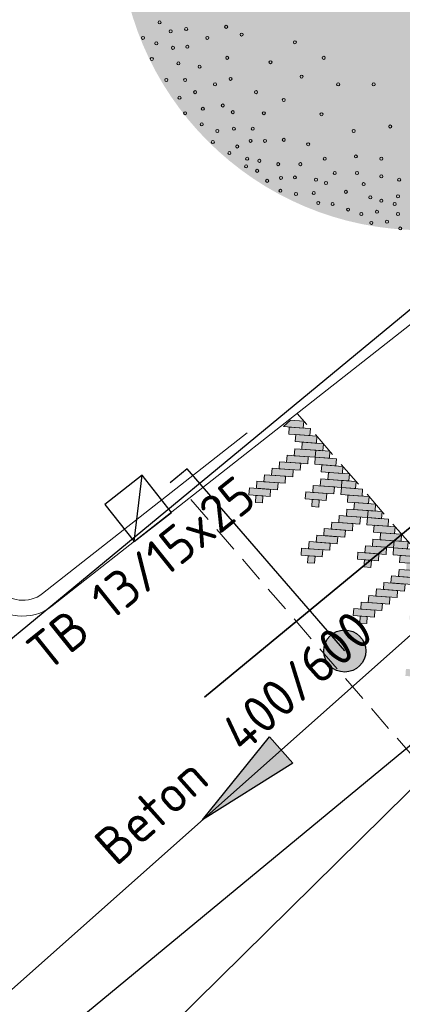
# Model space of a CAD drawing. Header units: metres. Extents: x 92403 to 95147, y 464428 to 465602.
# Tile 500 of 568: x 93333.56 to 93337.19, y 465165.87 to 465175.23. Entities that reach past the tile are written whole.
import ezdxf
from ezdxf.enums import TextEntityAlignment as Align

# ---------------------------------------------------------------- set-up
doc = ezdxf.new("R2010")
doc.units = ezdxf.units.M
for name, pattern in [('DASHED2', [0.375, 0.25, -0.125]), ('RI-DRAINAGE', [19.2, 6, -1.8, 1.8, -1.8, 2.4, -1.8, 1.8, -1.8]), ('RI-HWA', [7.4, 5, -2.4]), ('RI-HWA_KOLKAANSLUITING', [4.3, 2.5, -1.8]), ('VH-TROTTOIRBAND', [15, 5, -2, 2, -2, 2, -2])]:
    doc.linetypes.add(name, pattern=pattern)
doc.layers.get('0').update_dxf_attribs({"linetype": 'CONTINUOUS'})
for name, color, linetype, lineweight, true_color in [('N-OI-RI-DRAINAGE_DRAIN_PVC-G', 7, 'RI-DRAINAGE', 18, 0x00ff04), ('N-OI-RI-HWA_TRANSPORTLEIDING-G', 7, 'RI-HWA', 35, 0x007bff), ('N-RO-GR-BOOM-V', 7, 'CONTINUOUS', 18, 0x002600)]:
    doc.layers.add(name, color=color, linetype=linetype, lineweight=lineweight, true_color=true_color)
doc.layers.add('N-RO-GR-BOOM-S', color=7, linetype='CONTINUOUS', lineweight=9, true_color=0x005700, transparency=0.3)
for name, color, linetype, lineweight in [('N-RO-VH-DREMPEL_BESTRAAT-G', 7, 'DASHED2', 9), ('N-RO-VW-MARKERING-G', 7, 'CONTINUOUS', 9), ('N-WE-GW-ONTGRAVING-V', 2, 'CONTINUOUS', 30), ('N-WE-RI-HWA_HULPSTUK-S', 150, 'CONTINUOUS', 25), ('N-WE-RI-HWA_KOLK_STRAATKOLK-S', 150, 'CONTINUOUS', 25), ('N-WE-RI-HWA_KOLK_TROTTOIRKOLK-S', 150, 'CONTINUOUS', 25), ('N-WE-RI-HWA_KOLKAANSLUITING-G', 150, 'RI-HWA_KOLKAANSLUITING', 25), ('N-WE-VH-KANTOPSLUITING_TROTTOIRBAND-G', 7, 'VH-TROTTOIRBAND', 35), ('N-WE-VH-KANTOPSLUITING_TROTTOIRBAND_130 150-T18', 10, 'CONTINUOUS', 18), ('N-WE-VH-KANTOPSLUITING_VOORKANTBAND-G', 50, 'CONTINUOUS', 35), ('V-WE-RI-GWA_STROOMRICHTING-S', 30, 'CONTINUOUS', 25), ('V-WE-RI-VOLSCHUIMEN-G', 130, 'CONTINUOUS-V', 35), ('X-XX-AL-RMB - profiel', 7, 'CONTINUOUS', 9)]:
    doc.layers.add(name, color=color, linetype=linetype, lineweight=lineweight)
doc.styles.add('NLCS-ISO', font='NLCS-ISO.ttf')
doc.styles.add('NLCS-ISO-M200-T18', font='NLCS-ISO.ttf', dxfattribs={"height": 0.36})
doc.linetypes.add('CONTINUOUS-V', pattern='A,3.5,[24,NLCS.SHX,S=0.5,R=0,X=0,Y=0],3.5', length=7)

# ---------------------------------------------------------------- blocks, each defined once
blk = doc.blocks.new('drempel markering breed')
at = {"layer": 'X-XX-AL-RMB - profiel', "linetype": 'Continuous', "true_color": 0xffffff}
h = blk.add_hatch(color=7, dxfattribs=at)
h.dxf.hatch_style = 1
h.paths.add_polyline_path([(-1.2799, 2.7158), (-1.213, 2.7109), (-1.218, 2.6439), (-1.2848, 2.6488)])
h.paths.add_polyline_path([(-1.4282, 2.5249), (-1.4233, 2.5917), (-1.2226, 2.577), (-1.2275, 2.5102)])
h.paths.add_polyline_path([(-1.5, 2.4629), (-1.4951, 2.5298), (-1.2945, 2.5151), (-1.2994, 2.4482)])
h.paths.add_polyline_path([(-1.5718, 2.4009), (-1.5669, 2.4678), (-1.3663, 2.4531), (-1.3712, 2.3862)])
h.paths.add_polyline_path([(-1.6437, 2.339), (-1.6388, 2.4058), (-1.4381, 2.3911), (-1.443, 2.3243)])
h.paths.add_polyline_path([(-1.3566, 2.5868), (-1.3517, 2.6537), (-1.1511, 2.639), (-1.156, 2.5721)])
h.paths.add_polyline_path([(-1.7153, 2.277), (-1.7104, 2.3439), (-1.5098, 2.3292), (-1.5147, 2.2623)])
h.paths.add_polyline_path([(-1.9209, 2.2248), (-1.916, 2.2917), (-1.7822, 2.2819), (-1.7871, 2.215)])
h.paths.add_polyline_path([(-1.7871, 2.215), (-1.7822, 2.2819), (-1.5816, 2.2672), (-1.5865, 2.2003)])
h.paths.add_polyline_path([(-1.9828, 2.2966), (-1.9779, 2.3635), (-1.7773, 2.3488), (-1.7822, 2.2819)])
h.paths.add_polyline_path([(-1.8589, 2.1531), (-1.854, 2.2199), (-1.6533, 2.2052), (-1.6582, 2.1384)])
h.paths.add_polyline_path([(-1.7969, 2.0813), (-1.792, 2.1482), (-1.5914, 2.1335), (-1.5963, 2.0666)])
h.paths.add_polyline_path([(-1.735, 2.0096), (-1.7301, 2.0764), (-1.5294, 2.0617), (-1.5343, 1.9948)])
h.paths.add_polyline_path([(-1.3191, 2.1809), (-1.2522, 2.176), (-1.2572, 2.109), (-1.324, 2.1139)])
h.paths.add_polyline_path([(-1.673, 1.9378), (-1.6681, 2.0047), (-1.5344, 1.9949), (-1.5393, 1.928)])
h.paths.add_polyline_path([(-1.4675, 1.9899), (-1.4626, 2.0568), (-1.2619, 2.0421), (-1.2668, 1.9752)])
h.paths.add_polyline_path([(-1.5393, 1.928), (-1.5344, 1.9949), (-1.3337, 1.9801), (-1.3386, 1.9133)])
h.paths.add_polyline_path([(-1.3958, 2.0519), (-1.3909, 2.1188), (-1.1903, 2.1041), (-1.1952, 2.0372)])
h.paths.add_polyline_path([(-1.611, 1.866), (-1.6061, 1.9329), (-1.4055, 1.9182), (-1.4104, 1.8513)])
h.paths.add_polyline_path([(-1.5491, 1.7943), (-1.5442, 1.8611), (-1.3435, 1.8464), (-1.3484, 1.7796)])
h.paths.add_polyline_path([(-0.7842, 2.1417), (-0.7173, 2.1368), (-0.7222, 2.0698), (-0.7891, 2.0747)])
h.paths.add_polyline_path([(-0.9325, 1.9507), (-0.9276, 2.0176), (-0.7269, 2.0029), (-0.7318, 1.936)])
h.paths.add_polyline_path([(-1.0043, 1.8888), (-0.9994, 1.9557), (-0.7987, 1.9409), (-0.8036, 1.8741)])
h.paths.add_polyline_path([(-1.0761, 1.8268), (-1.0712, 1.8937), (-0.8706, 1.879), (-0.8755, 1.8121)])
h.paths.add_polyline_path([(-1.148, 1.7649), (-1.1431, 1.8317), (-0.9424, 1.817), (-0.9473, 1.7502)])
h.paths.add_polyline_path([(-0.8609, 2.0127), (-0.856, 2.0796), (-0.6553, 2.0649), (-0.6602, 1.998)])
h.paths.add_polyline_path([(-1.2196, 1.7029), (-1.2147, 1.7698), (-1.014, 1.7551), (-1.0189, 1.6882)])
h.paths.add_polyline_path([(-1.4251, 1.6507), (-1.4203, 1.7176), (-1.2865, 1.7078), (-1.2914, 1.6409)])
h.paths.add_polyline_path([(-1.2914, 1.6409), (-1.2865, 1.7078), (-1.0859, 1.6931), (-1.0908, 1.6262)])
h.paths.add_polyline_path([(-1.1773, 1.3637), (-1.1724, 1.4305), (-1.0387, 1.4207), (-1.0436, 1.3539)])
h.paths.add_polyline_path([(-1.4871, 1.7225), (-1.4822, 1.7894), (-1.2816, 1.7747), (-1.2865, 1.7078)])
h.paths.add_polyline_path([(-1.3632, 1.579), (-1.3583, 1.6458), (-1.1576, 1.6311), (-1.1625, 1.5643)])
h.paths.add_polyline_path([(-1.2393, 1.4354), (-1.2344, 1.5023), (-1.0337, 1.4876), (-1.0386, 1.4207)])
h.paths.add_polyline_path([(-1.3012, 1.5072), (-1.2963, 1.5741), (-1.0957, 1.5594), (-1.1006, 1.4925)])
h.paths.add_polyline_path([(-0.7239, 1.1288), (-0.719, 1.1956), (-0.5183, 1.1809), (-0.5232, 1.1141)])
h.paths.add_polyline_path([(-0.8234, 1.6068), (-0.7565, 1.6019), (-0.7614, 1.5349), (-0.8283, 1.5398)])
h.paths.add_polyline_path([(-0.9717, 1.4158), (-0.9668, 1.4827), (-0.7662, 1.468), (-0.7711, 1.4011)])
h.paths.add_polyline_path([(-1.0436, 1.3539), (-1.0387, 1.4207), (-0.838, 1.406), (-0.8429, 1.3392)])
h.paths.add_polyline_path([(-0.9001, 1.4778), (-0.8952, 1.5447), (-0.6945, 1.53), (-0.6994, 1.4631)])
h.paths.add_polyline_path([(-1.1153, 1.2919), (-1.1104, 1.3588), (-0.9098, 1.3441), (-0.9147, 1.2772)])
h.paths.add_polyline_path([(-0.8675, 1.0048), (-0.8626, 1.0717), (-0.6619, 1.057), (-0.6668, 0.9901)])
h.paths.add_polyline_path([(-0.9294, 1.0766), (-0.9245, 1.1435), (-0.7908, 1.1337), (-0.7957, 1.0668)])
h.paths.add_polyline_path([(-0.9914, 1.1484), (-0.9865, 1.2152), (-0.7858, 1.2005), (-0.7907, 1.1337)])
h.paths.add_polyline_path([(-1.0534, 1.2201), (-1.0485, 1.287), (-0.8478, 1.2723), (-0.8527, 1.2054)])
h.paths.add_polyline_path([(-0.7957, 1.0668), (-0.7908, 1.1337), (-0.5901, 1.119), (-0.595, 1.0521)])
h.paths.add_polyline_path([(-0.2885, 1.5676), (-0.2216, 1.5627), (-0.2265, 1.4957), (-0.2934, 1.5006)])
h.paths.add_polyline_path([(-0.4367, 1.3766), (-0.4318, 1.4435), (-0.2312, 1.4288), (-0.2361, 1.3619)])
h.paths.add_polyline_path([(-0.5086, 1.3147), (-0.5037, 1.3815), (-0.303, 1.3668), (-0.3079, 1.3)])
h.paths.add_polyline_path([(-0.5804, 1.2527), (-0.5755, 1.3196), (-0.3748, 1.3049), (-0.3797, 1.238)])
h.paths.add_polyline_path([(-0.6522, 1.1907), (-0.6473, 1.2576), (-0.4467, 1.2429), (-0.4516, 1.176)])
h.paths.add_polyline_path([(-0.3652, 1.4386), (-0.3603, 1.5055), (-0.1596, 1.4908), (-0.1645, 1.4239)])
h.paths.add_polyline_path([(-0.2281, 0.5547), (-0.2232, 0.6215), (-0.0226, 0.6068), (-0.0275, 0.54)])
h.paths.add_polyline_path([(-0.1565, 0.6166), (-0.1516, 0.6835), (0.049, 0.6688), (0.0441, 0.6019)])
h.paths.add_polyline_path([(-0.3277, 1.0327), (-0.2608, 1.0278), (-0.2657, 0.9608), (-0.3326, 0.9657)])
h.paths.add_polyline_path([(-0.6816, 0.7896), (-0.6767, 0.8564), (-0.5429, 0.8466), (-0.5478, 0.7798)])
h.paths.add_polyline_path([(-0.476, 0.8417), (-0.4711, 0.9086), (-0.2705, 0.8939), (-0.2754, 0.827)])
h.paths.add_polyline_path([(-0.5478, 0.7798), (-0.5429, 0.8466), (-0.3423, 0.8319), (-0.3472, 0.7651)])
h.paths.add_polyline_path([(-0.4044, 0.9037), (-0.3995, 0.9706), (-0.1988, 0.9559), (-0.2037, 0.889)])
h.paths.add_polyline_path([(-0.4957, 0.5742), (-0.4908, 0.641), (-0.2901, 0.6263), (-0.295, 0.5595)])
h.paths.add_polyline_path([(-0.5576, 0.646), (-0.5527, 0.7128), (-0.3521, 0.6981), (-0.357, 0.6313)])
h.paths.add_polyline_path([(-0.6196, 0.7177), (-0.6147, 0.7846), (-0.414, 0.7699), (-0.4189, 0.703)])
h.paths.add_polyline_path([(-0.7435, 0.8613), (-0.7386, 0.9281), (-0.538, 0.9134), (-0.5429, 0.8466)])
h.paths.add_polyline_path([(-0.8055, 0.9331), (-0.8006, 0.9999), (-0.5999, 0.9852), (-0.6048, 0.9184)])
h.paths.add_polyline_path([(0.2073, 0.9935), (0.2741, 0.9886), (0.2692, 0.9216), (0.2023, 0.9265)])
h.paths.add_polyline_path([(0.059, 0.8025), (0.0639, 0.8694), (0.2645, 0.8547), (0.2596, 0.7878)])
h.paths.add_polyline_path([(-0.0129, 0.7406), (-0.008, 0.8074), (0.1927, 0.7927), (0.1878, 0.7258)])
h.paths.add_polyline_path([(-0.0847, 0.6786), (-0.0798, 0.7455), (0.1209, 0.7308), (0.116, 0.6639)])
h.paths.add_polyline_path([(0.1305, 0.8645), (0.1354, 0.9314), (0.3361, 0.9167), (0.3312, 0.8498)])
h.paths.add_polyline_path([(-0.4337, 0.5025), (-0.4288, 0.5694), (-0.2951, 0.5596), (-0.3, 0.4927)])
h.paths.add_polyline_path([(-0.3, 0.4927), (-0.2951, 0.5596), (-0.0944, 0.5449), (-0.0993, 0.478)])
h.paths.add_polyline_path([(-0.2479, 0.2871), (-0.243, 0.3539), (-0.0423, 0.3392), (-0.0472, 0.2724)])
h.paths.add_polyline_path([(-0.3098, 0.3589), (-0.3049, 0.4257), (-0.1042, 0.411), (-0.1091, 0.3442)])
h.paths.add_polyline_path([(-0.3717, 0.4306), (-0.3668, 0.4975), (-0.1662, 0.4828), (-0.1711, 0.4159)])
h.paths.add_polyline_path([(-0.1858, 0.2154), (-0.1809, 0.2823), (-0.0472, 0.2725), (0.0081, 0.2683), (-0.0587, 0.206)])
edge = h.paths.add_edge_path()
edge.add_line((-1.708, 2.0746), (-1.797, 2.0812))
edge.add_line((-1.797, 2.0812), (-1.7921, 2.148))
edge.add_line((-1.7921, 2.148), (-1.6362, 2.1366))
h.paths.add_polyline_path([(-0.0587, 0.206), (-0.0926, 0.2085), (-0.119, 0.2104)], flags=17)
at = {"color": 18, "ltscale": 1, "true_color": 0x000000}
for points in [[(-0.8609, 2.0127), (-0.856, 2.0796), (-0.6553, 2.0649), (-0.6602, 1.998)], [(-0.7842, 2.1417), (-0.7173, 2.1368), (-0.7222, 2.0698), (-0.7891, 2.0747)], [(-0.9325, 1.9507), (-0.9276, 2.0176), (-0.7269, 2.0029), (-0.7318, 1.936)], [(-1.0761, 1.8268), (-1.0712, 1.8937), (-0.8706, 1.879), (-0.8755, 1.8121)], [(-1.0043, 1.8888), (-0.9994, 1.9557), (-0.7987, 1.9409), (-0.8036, 1.8741)], [(-1.148, 1.7649), (-1.1431, 1.8317), (-0.9424, 1.817), (-0.9473, 1.7502)], [(-1.2914, 1.6409), (-1.2865, 1.7078), (-1.0859, 1.6931), (-1.0908, 1.6262)], [(-1.2196, 1.7029), (-1.2147, 1.7698), (-1.014, 1.7551), (-1.0189, 1.6882)], [(-0.8234, 1.6068), (-0.7565, 1.6019), (-0.7614, 1.5349), (-0.8283, 1.5398)], [(-1.3012, 1.5072), (-1.2963, 1.5741), (-1.0957, 1.5594), (-1.1006, 1.4925)], [(-1.2393, 1.4354), (-1.2344, 1.5023), (-1.0337, 1.4876), (-1.0386, 1.4207)], [(-0.9001, 1.4778), (-0.8952, 1.5447), (-0.6945, 1.53), (-0.6994, 1.4631)], [(-0.3652, 1.4386), (-0.3603, 1.5055), (-0.1596, 1.4908), (-0.1645, 1.4239)], [(-0.2885, 1.5676), (-0.2216, 1.5627), (-0.2265, 1.4957), (-0.2934, 1.5006)], [(-1.1773, 1.3637), (-1.1724, 1.4305), (-1.0387, 1.4207), (-1.0436, 1.3539)], [(-1.0436, 1.3539), (-1.0387, 1.4207), (-0.838, 1.406), (-0.8429, 1.3392)], [(-0.9717, 1.4158), (-0.9668, 1.4827), (-0.7662, 1.468), (-0.7711, 1.4011)], [(-0.4367, 1.3766), (-0.4318, 1.4435), (-0.2312, 1.4288), (-0.2361, 1.3619)], [(-1.1153, 1.2919), (-1.1104, 1.3588), (-0.9098, 1.3441), (-0.9147, 1.2772)], [(-0.5804, 1.2527), (-0.5755, 1.3196), (-0.3748, 1.3049), (-0.3797, 1.238)], [(-0.5086, 1.3147), (-0.5037, 1.3815), (-0.303, 1.3668), (-0.3079, 1.3)], [(-1.0534, 1.2201), (-1.0485, 1.287), (-0.8478, 1.2723), (-0.8527, 1.2054)], [(-0.6522, 1.1907), (-0.6473, 1.2576), (-0.4467, 1.2429), (-0.4516, 1.176)], [(-0.9914, 1.1484), (-0.9865, 1.2152), (-0.7858, 1.2005), (-0.7907, 1.1337)], [(-0.9294, 1.0766), (-0.9245, 1.1435), (-0.7908, 1.1337), (-0.7957, 1.0668)], [(-0.7957, 1.0668), (-0.7908, 1.1337), (-0.5901, 1.119), (-0.595, 1.0521)], [(-0.7239, 1.1288), (-0.719, 1.1956), (-0.5183, 1.1809), (-0.5232, 1.1141)], [(-0.8675, 1.0048), (-0.8626, 1.0717), (-0.6619, 1.057), (-0.6668, 0.9901)], [(-0.3277, 1.0327), (-0.2608, 1.0278), (-0.2657, 0.9608), (-0.3326, 0.9657)], [(-0.8055, 0.9331), (-0.8006, 0.9999), (-0.5999, 0.9852), (-0.6048, 0.9184)], [(-0.4044, 0.9037), (-0.3995, 0.9706), (-0.1988, 0.9559), (-0.2037, 0.889)], [(0.2073, 0.9935), (0.2741, 0.9886), (0.2692, 0.9216), (0.2023, 0.9265)], [(-0.7435, 0.8613), (-0.7386, 0.9281), (-0.538, 0.9134), (-0.5429, 0.8466)], [(-0.6816, 0.7896), (-0.6767, 0.8564), (-0.5429, 0.8466), (-0.5478, 0.7798)], [(-0.5478, 0.7798), (-0.5429, 0.8466), (-0.3423, 0.8319), (-0.3472, 0.7651)], [(-0.476, 0.8417), (-0.4711, 0.9086), (-0.2705, 0.8939), (-0.2754, 0.827)], [(0.059, 0.8025), (0.0639, 0.8694), (0.2645, 0.8547), (0.2596, 0.7878)], [(0.1305, 0.8645), (0.1354, 0.9314), (0.3361, 0.9167), (0.3312, 0.8498)], [(-0.6196, 0.7177), (-0.6147, 0.7846), (-0.414, 0.7699), (-0.4189, 0.703)], [(-0.0129, 0.7406), (-0.008, 0.8074), (0.1927, 0.7927), (0.1878, 0.7258)], [(-0.5576, 0.646), (-0.5527, 0.7128), (-0.3521, 0.6981), (-0.357, 0.6313)], [(-0.1565, 0.6166), (-0.1516, 0.6835), (0.049, 0.6688), (0.0441, 0.6019)], [(-0.0847, 0.6786), (-0.0798, 0.7455), (0.1209, 0.7308), (0.116, 0.6639)], [(-0.4957, 0.5742), (-0.4908, 0.641), (-0.2901, 0.6263), (-0.295, 0.5595)], [(-0.4337, 0.5025), (-0.4288, 0.5694), (-0.2951, 0.5596), (-0.3, 0.4927)], [(-0.2281, 0.5547), (-0.2232, 0.6215), (-0.0226, 0.6068), (-0.0275, 0.54)], [(-0.3717, 0.4306), (-0.3668, 0.4975), (-0.1662, 0.4828), (-0.1711, 0.4159)], [(-0.3, 0.4927), (-0.2951, 0.5596), (-0.0944, 0.5449), (-0.0993, 0.478)], [(-0.3098, 0.3589), (-0.3049, 0.4257), (-0.1042, 0.411), (-0.1091, 0.3442)], [(-0.2479, 0.2871), (-0.243, 0.3539), (-0.0423, 0.3392), (-0.0472, 0.2724)], [(-0.1859, 0.2153), (-0.181, 0.2822), (0.0081, 0.2683), (-0.0587, 0.206)]]:
    blk.add_lwpolyline(points, close=True, dxfattribs=at)
blk = doc.blocks.new('TROTTOIRKOLK 450X450')
at = {"layer": 'N-WE-RI-HWA_KOLK_TROTTOIRKOLK-S'}
blk.add_line((-0.45, 0), (0, 0.45), dxfattribs=at)
at = {"layer": 'N-WE-RI-HWA_KOLK_TROTTOIRKOLK-S', "flags": 128}
blk.add_lwpolyline([(-0.45, 0), (0, 0), (0, 0.45), (-0.45, 0.45)], close=True, dxfattribs=at)
blk = doc.blocks.new('*U298')
at = {"layer": 'N-RO-GR-BOOM-V', "linetype": 'ByBlock', "ltscale": 1, "transparency": 33554567}
h = blk.add_hatch(color=98, dxfattribs=at)
h.dxf.hatch_style = 1
h.set_gradient(color1=(0, 51, 0), color2=(184, 200, 91), rotation=177, centered=1, name='INVCURVED')
edge = h.paths.add_edge_path()
edge.add_arc((0, 0), 2.5, 0, 360)
at = {"color": 0, "lineweight": -2}
for centre in [(-2.167, -0.7871), (-1.6186, -0.8237), (-2.0754, -0.8603), (-1.9478, -0.842), (-1.491, -0.8875), (-2.3041, -0.9147), (-2.1942, -0.9602), (-1.774, -0.9147), (-1.0525, -0.9513), (-2.0571, -0.9968), (-1.9383, -0.988), (-2.2308, -1.0884), (-2.0116, -1.1251), (-1.6097, -1.079), (-1.2534, -1.1156), (-0.8149, -1.079), (-1.8378, -1.1522), (-2.112, -1.2616), (-1.9566, -1.2616), (-1.7102, -1.2982), (-1.5826, -1.2527), (-0.9975, -1.2344), (-0.6961, -1.2982), (-0.4042, -1.2982), (-1.8745, -1.362), (-1.3722, -1.362), (-2.0027, -1.4081), (-1.6464, -1.472), (-1.1441, -1.4265), (-1.9566, -1.5358), (-1.8107, -1.4991), (-1.5642, -1.5269), (-1.3084, -1.5358), (-0.8332, -1.5446), (-1.8195, -1.6274), (-1.6919, -1.6817), (-1.5548, -1.6634), (-1.3993, -1.6634), (-0.5685, -1.6817), (-0.2671, -1.6451), (-1.7285, -1.7733), (-1.4177, -1.7639), (-1.2989, -1.7639), (-1.1441, -1.755), (-0.9432, -1.7917), (-1.5914, -1.8643), (-1.5276, -1.81), (-1.4455, -1.9104), (-1.345, -1.9281), (-1.1896, -1.9559), (-1.007, -1.9559), (-0.8061, -1.9104), (-0.5502, -1.8921), (-0.3398, -1.9104), (-1.4543, -1.9742), (-1.3633, -2.0109), (-0.7239, -2.0286), (-0.5407, -2.0286), (-1.2806, -2.093), (-1.1675, -2.069), (-1.0525, -2.0652), (-0.8787, -2.0836), (-0.7966, -2.1107), (-0.4864, -2.1202), (-0.3398, -2.0564), (-0.1938, -2.0836), (-1.1713, -2.1752), (-1.0436, -2.2023), (-0.897, -2.1935), (-0.6323, -2.184), (-0.8604, -2.2756), (-0.7422, -2.2845), (-0.4314, -2.2295), (-0.3398, -2.2573), (-0.2305, -2.2845), (-0.2033, -2.2207), (-0.614, -2.33), (-0.3764, -2.3483), (-0.5047, -2.3666), (-0.4225, -2.4399), (-0.2943, -2.4304), (-0.2033, -2.3666), (-0.185, -2.4854)]:
    blk.add_circle(centre, 0.0126, dxfattribs=at)
blk = doc.blocks.new('SRI-HULP_INLAAT_KOLK-SO')
h = blk.add_hatch(color=256)
edge = h.paths.add_edge_path()
edge.add_arc((0, 0), 1, 0, 360)
blk.add_circle((0, 0), 1)
blk = doc.blocks.new('*U433')
at = {"ltscale": 0.1}
blk.add_hatch(color=256, dxfattribs=at).paths.add_polyline_path([(-2.5, 0), (2.5, 0.833), (2.5, -0.833)])
at = {"ltscale": 0.1, "flags": 128}
blk.add_lwpolyline([(-2.5, 0), (2.5, 0.833), (2.5, -0.833)], close=True, dxfattribs=at)
at = {"ltscale": 0.1, "style": 'NLCS-ISO'}
for tag, p in [('MAT', (-1, 0.5)), ('BOBL', (-41.119, 0))]:
    blk.add_attdef(tag, text='', height=1.8, dxfattribs=at).set_placement(p, align=Align.BOTTOM_RIGHT)
for tag, p in [('DIA', (1, 0.5)), ('BOBR', (41.349, 0))]:
    blk.add_attdef(tag, text='', height=1.8, dxfattribs=at).set_placement(p, align=Align.BOTTOM_LEFT)
blk.add_attdef('JVA', text='', height=1.8, dxfattribs=at).set_placement((0, -1), align=Align.TOP_CENTER)

msp = doc.modelspace()

# ---------------------------------------------------------------- linework, layer by layer
at = {"layer": 'N-OI-RI-DRAINAGE_DRAIN_PVC-G', "flags": 128}
msp.add_lwpolyline([(93326.848571, 465156.081443), (93345.817405, 465174.791729)], dxfattribs=at)
at = {"layer": 'N-OI-RI-HWA_TRANSPORTLEIDING-G', "flags": 128}
msp.add_lwpolyline([(93306.795837, 465145.213745), (93345.468069, 465177.181975)], dxfattribs=at)
at = {"layer": 'N-RO-VH-DREMPEL_BESTRAAT-G', "flags": 128}
for points in [[(93340.206673, 465166.838093), (93336.194785, 465171.484781)], [(93339.267997, 465165.936042), (93335.171697, 465170.680499)]]:
    msp.add_lwpolyline(points, dxfattribs=at)
at = {"layer": 'N-WE-GW-ONTGRAVING-V', "flags": 128}
msp.add_lwpolyline([(93273.565557, 465100.262213), (93306.956804, 465137.956634), (93308.891596, 465139.870037), (93306.444478, 465142.81861), (93299.22541, 465136.700237), (93297.156438, 465139.141416), (93305.761351, 465146.434335), (93344.448649, 465178.415175), (93385.161698, 465211.839092), (93422.410042, 465242.16203)], dxfattribs=at)
msp.add_lwpolyline([(93311.461033, 465142.411069), (93326.075089, 465156.863572), (93339.920078, 465170.519853), (93309.205015, 465145.129382)], close=True, dxfattribs=at)
at = {"layer": 'N-WE-RI-HWA_KOLKAANSLUITING-G', "flags": 128}
msp.add_lwpolyline([(93336.645592, 465169.226617), (93335.147948, 465170.959477), (93334.859534, 465170.721299)], dxfattribs=at)
at = {"layer": 'N-WE-VH-KANTOPSLUITING_TROTTOIRBAND-G', "lineweight": 15, "flags": 128}
msp.add_lwpolyline([(93409.226208, 465234.019436), (93409.128652, 465233.939651, 0.41421356), (93409.065203, 465233.306426), (93409.856557, 465232.338821, -0.41421356), (93409.814257, 465231.916671), (93381.522343, 465208.778144, -0.41421356), (93381.100193, 465208.820444), (93380.308838, 465209.788048, 0.41421356), (93379.675613, 465209.851498), (93376.049754, 465206.886091), (93364.772064, 465197.428939, 0.41421356), (93364.716402, 465196.794982), (93365.51959, 465195.837178, -0.41421356), (93365.482482, 465195.414539), (93362.340883, 465192.780084, -0.41421356), (93361.918245, 465192.817192), (93361.114209, 465193.776008, 0.41286419), (93360.481844, 465193.832999), (93349.401638, 465184.628102, 0.41054178), (93349.339473, 465183.998775), (93350.127722, 465183.025331, -0.40053121), (93350.087838, 465182.598076, -0.00624301), (93337.596947, 465172.777867), (93333.773863, 465169.772418, -0.41421356), (93333.352608, 465169.822858), (93332.580077, 465170.805556, 0.41421356), (93331.948195, 465170.881217), (93312.765922, 465155.801415, 0.41421356), (93312.690262, 465155.169533), (93313.453088, 465154.199179, -0.40462604), (93313.409911, 465153.783688, 0.00658477), (93307.849682, 465149.486879, 0.00077735), (93307.849318, 465149.486589, -0.41455011), (93307.427287, 465149.533959), (93306.648228, 465150.51171, 0.41454104), (93306.01547, 465150.582916, 0.0111353), (93296.82985, 465142.90598, 0.00050504), (93294.929437, 465141.124642, 0.41428173), (93294.90958, 465140.488481), (93295.765592, 465139.577519, -0.4137454), (93295.752222, 465139.153288, 0.0013558), (93290.679012, 465134.356767, 0.00043117), (93290.678825, 465134.356588, -0.41498438), (93290.254787, 465134.367151), (93289.393155, 465135.272917, 0.41428173), (93288.756881, 465135.288731, 0.00189491), (93281.70306, 465128.524344, 0.00773251), (93271.356442, 465118.042172, 0.41439826), (93271.370629, 465117.405733), (93272.274044, 465116.542262, -0.41094075), (93272.283361, 465116.117209, 0.003749), (93267.4135, 465110.935116), (93267.266621, 465110.785557, -0.38579203), (93260.762851, 465110.407644), (93253.912458, 465115.928684), (93247.148689, 465121.392224), (93239.932672, 465127.228517), (93232.641773, 465133.097726), (93225.226828, 465139.163591), (93210.817285, 465150.793842), (93209.770142, 465151.624938), (93201.837464, 465158.122951), (93199.910649, 465159.649295), (93198.360933, 465160.87707), (93192.87345, 465165.224888, -0.46337506), (93192.68011, 465171.096308), (93202.287447, 465179.796213, -0.41421356), (93202.711191, 465179.77521), (93203.550233, 465178.848652, 0.41421356), (93204.185849, 465178.817147), (93218.566018, 465191.83908, 0.41421356), (93218.597523, 465192.474696), (93217.758481, 465193.401253, -0.41421356), (93217.779485, 465193.824997), (93218.279411, 465194.277704), (93222.852491, 465197.81358), (93223.978394, 465198.661971), (93225.030833, 465199.420116), (93227.812063, 465201.361465), (93227.86854, 465201.401449)], format="xyb", dxfattribs=at)
at = {"layer": 'N-WE-VH-KANTOPSLUITING_VOORKANTBAND-G', "linetype": 'Continuous', "lineweight": 15}
msp.add_lwpolyline([(93296.93048, 465142.794714, -0.01113295), (93306.109075, 465150.465706, -0.41454104), (93306.530914, 465150.418236), (93307.309999, 465149.440453, 0.41455011), (93307.942958, 465149.369407, -0.00658816), (93313.502954, 465153.665976, 0.40749294), (93313.571012, 465154.291882), (93312.808185, 465155.262236, -0.41421356), (93312.858626, 465155.683491), (93332.040898, 465170.763293, -0.41421356), (93332.462153, 465170.712853), (93333.234684, 465169.730154, 0.41421356), (93333.866567, 465169.654494), (93337.688917, 465172.659366, 0.00624362), (93350.183961, 465182.482895, 0.40306643)], format="xyb", dxfattribs=at)
at = {"layer": 'N-WE-VH-KANTOPSLUITING_VOORKANTBAND-G', "linetype": 'Continuous', "lineweight": 15, "flags": 128}
msp.add_lwpolyline([(93350.949106, 465176.747014), (93344.319631, 465170.660138), (93341.308024, 465167.895019, 0.00003799), (93341.08158, 465167.677836, 0.00055096), (93337.801571, 465164.524554, 0.41427742), (93337.789807, 465163.888197), (93338.657266, 465162.988257, -0.41414915), (93338.649453, 465162.564019, 0.00234914), (93324.761193, 465149.046642, -0.4138525), (93324.336899, 465149.050314), (93323.460762, 465149.941808, 0.41427742), (93322.82432, 465149.947269, 0.00151715), (93313.91715, 465141.136419), (93307.566441, 465134.766818), (93305.384773, 465132.42642, 0.00210992), (93300.751735, 465127.060789, 0.41437057), (93300.8011, 465126.426139), (93301.750991, 465125.613794, -0.41546341), (93301.783977, 465125.1907, 0.00726181), (93286.241774, 465106.459612, -0.41392058)], format="xyb", dxfattribs=at)
at = {"layer": 'V-WE-RI-VOLSCHUIMEN-G'}
msp.add_line((93328.346546, 465161.437629), (93342.987674, 465174.468188), dxfattribs=at)

# ---------------------------------------------------------------- block references
at = {"layer": 'N-RO-GR-BOOM-S', "xscale": 1.15355493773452, "yscale": 1.15355493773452, "zscale": 1.15355493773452}
msp.add_blockref('*U298', (93337.385908, 465176.111962), dxfattribs=at)
at = {"layer": 'N-RO-VW-MARKERING-G', "linetype": 'Continuous', "rotation": 179.9990624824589}
msp.add_blockref('drempel markering breed', (93336.070921, 465171.628243), dxfattribs=at)
at = {"layer": 'N-WE-RI-HWA_HULPSTUK-S', "xscale": 0.1999999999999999, "yscale": 0.1999999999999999, "zscale": 0.1999999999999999, "rotation": 309.3826812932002}
msp.add_blockref('SRI-HULP_INLAAT_KOLK-SO', (93336.645592, 465169.226617), dxfattribs=at)
at = {"layer": 'N-WE-RI-HWA_KOLK_STRAATKOLK-S', "rotation": 38.17202689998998}
msp.add_blockref('TROTTOIRKOLK 450X450', (93334.998589, 465170.544413), dxfattribs=at)
at = {"layer": 'V-WE-RI-GWA_STROOMRICHTING-S'}
ref = msp.add_blockref('*U433', (93335.66711, 465167.952908), dxfattribs=dict(at, xscale=0.2, yscale=0.2, zscale=0.2, rotation=41.66898441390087))
ref.add_attrib('MAT', 'Beton', dxfattribs={"layer": '0', "ltscale": 0.1, "height": 0.36, "rotation": 41.6689844, "style": 'NLCS-ISO'}).set_placement((93335.451228, 465167.894643), align=Align.BOTTOM_RIGHT)
ref.add_attrib('DIA', '400/600', dxfattribs={"layer": '0', "ltscale": 0.1, "height": 0.36, "rotation": 41.6689844, "style": 'NLCS-ISO'}).set_placement((93335.750027, 465168.160573), align=Align.BOTTOM_LEFT)

# ---------------------------------------------------------------- texts
at = {"layer": 'N-WE-VH-KANTOPSLUITING_TROTTOIRBAND_130 150-T18', "insert": (93333.589544, 465169.297895), "char_height": 0.36, "width": 4.66934953, "attachment_point": 1, "rotation": 38.714288, "style": 'NLCS-ISO-M200-T18'}
msp.add_mtext('TB 13/15x25', dxfattribs=at)

doc.saveas('drawing.dxf')
